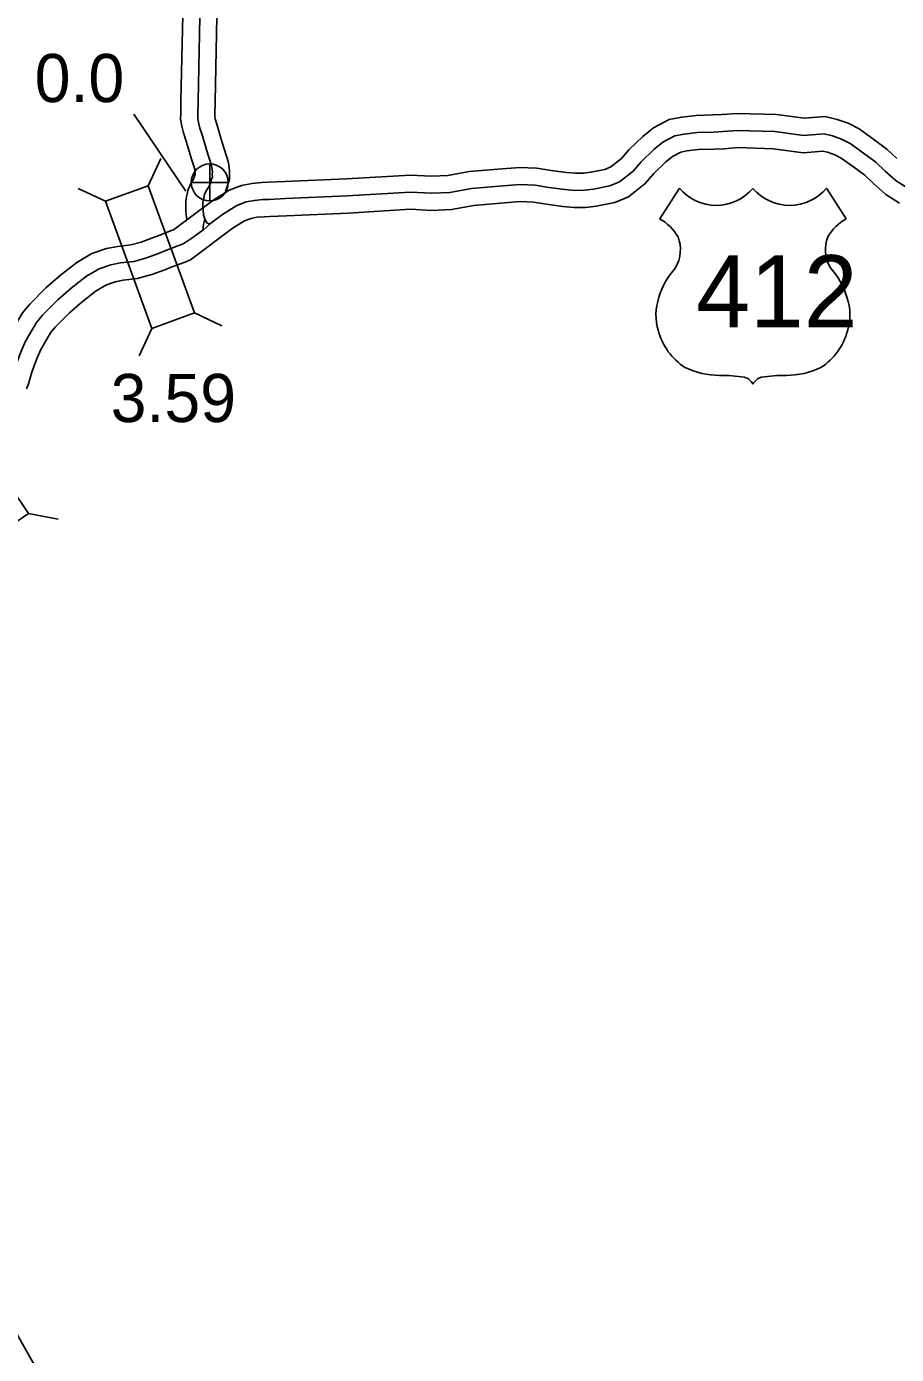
# Model space of a CAD drawing. Extents: x 31699 to 244310, y -8841 to 11474.
# Drawn here: x 137007 to 137515, y -2239 to -1462 of the extents above; entities that cross this region are included whole.
import ezdxf

# ---------------------------------------------------------------- set-up
doc = ezdxf.new("R2010")
doc.units = 0
for name, color, linetype in [('B_Logo', 7, 'Continuous'), ('Level 21', 7, 'Continuous'), ('Level 48', 7, 'Continuous'), ('Level 55', 7, 'Continuous'), ('R_XS_EARTHWORK_STAGE1', 7, 'Continuous'), ('S_AREA_CALC', 7, 'Continuous'), ('S_WALL', 7, 'Continuous'), ('S_WALL_ANNOT', 7, 'Continuous')]:
    doc.layers.add(name, color=color, linetype=linetype)

msp = doc.modelspace()

# ---------------------------------------------------------------- linework, layer by layer
for p, q in [((137388.7, -1556.88), (137377.17, -1574.73)), ((137474.5, -1556.88), (137486.04, -1574.73))]:
    msp.add_line(p, q)
for centre, radius, start, end in [((137410.19, -1538.8), 28.08, 220.07504, 319.67012), ((137453.01, -1538.8), 28.08, 220.32988, 319.92496), ((137362.09, -1600.63), 29.98, 30.7809, 59.98827), ((137501.11, -1600.63), 29.98, 120.01173, 149.2191), ((137368.68, -1592.72), 20.55, 328.81046, 21.21077), ((137494.52, -1592.72), 20.55, 158.78923, 211.18954), ((137422.43, -1634.85), 47.94, 138.95648, 162.69135), ((137440.78, -1634.85), 47.94, 17.30865, 41.04352), ((137406.6, -1630.92), 31.68, 160.95764, 197.38186), ((137456.6, -1630.92), 31.68, 342.61814, 19.04236), ((137411.76, -1630.83), 36.66, 195.10743, 237.13119), ((137451.45, -1630.83), 36.66, 302.86881, 344.89257), ((137412.44, -1619.29), 47.07, 244.07708, 269.57785), ((137450.76, -1619.29), 47.07, 270.42215, 295.92292), ((137413.53, -1752.56), 86.22, 81.19416, 90.95387), ((137424.31, -1675.26), 8.26, 28.03422, 72.98637), ((137438.89, -1675.26), 8.26, 107.01363, 151.96578), ((137449.68, -1752.56), 86.22, 89.04613, 98.80584)]:
    msp.add_arc(centre, radius, start, end)
at = {"layer": 'B_Logo'}
for points in [[(137113.95, -1577.94), (137112.41, -1577.14), (137111.21, -1575.01), (137110.46, -1572.41), (137110.25, -1569.54), (137110.11, -1567.61), (137110.1, -1565.67), (137110.23, -1564.54), (137110.75, -1562.67), (137111.14, -1560.6), (137112.13, -1558.46), (137113.58, -1556.05), (137114.57, -1553.64), (137115.16, -1551.64), (137115.69, -1550.1), (137115.68, -1548.63), (137115.74, -1547.29), (137115.4, -1544.83), (137115.13, -1543.56), (137114.45, -1541.03), (137113.1, -1536.89), (137111.14, -1530.36), (137109.92, -1526.29), (137108.44, -1521.69), (137107.56, -1518.43), (137107.15, -1515.82), (137107.21, -1513.62), (137107.37, -1505.88), (137108.57, -1446.93)], [(137522.65, -1557.15), (137515.31, -1552.51), (137508.83, -1546.79), (137503.42, -1541.61), (137496.28, -1536.37), (137488.47, -1530.66), (137483.33, -1528.08), (137478, -1526.16), (137473.14, -1524.98), (137461.23, -1526.03), (137444.46, -1523.77), (137422.63, -1523.12), (137414.18, -1523.76), (137408.66, -1523.98), (137399.08, -1524.29), (137391.5, -1525.19), (137386.05, -1526.21), (137379.01, -1529.91), (137373.91, -1534.07), (137366.35, -1541.38), (137361.66, -1546.8), (137353.7, -1553.11), (137347.92, -1555.54), (137338.48, -1557.45), (137333.16, -1558.07), (137327.57, -1558.09), (137321.65, -1557.58), (137312.33, -1556.35), (137304.34, -1555.12), (137295.42, -1554.69), (137283.25, -1555.61), (137267.15, -1557.01), (137254.39, -1559.4), (137243.75, -1559.84), (137231.43, -1559.16), (137194.52, -1561.38), (137158.53, -1562.94), (137148.95, -1563.38), (137145.29, -1563.52), (137140.23, -1563.95), (137135.51, -1564.9), (137130, -1566.99), (137121.57, -1572.23), (137113.95, -1577.94)], [(137110.04, -1581.63), (137110.56, -1578.09), (137111.21, -1575.01)], [(137110.04, -1581.35), (137103.74, -1585.98), (137101.88, -1587.26), (137098.17, -1589.54), (137095.51, -1590.62), (137088, -1593.52), (137084.28, -1595.01), (137077.24, -1597.57), (137069.93, -1599.61), (137062.02, -1600.51), (137056.3, -1601.6), (137049.53, -1603.9), (137042.23, -1608.33), (137033.21, -1615.25), (137025.32, -1622.15), (137016.51, -1631.13), (137012.94, -1635.35), (137006.47, -1646.33), (137003.64, -1653.02), (137000.68, -1661.04), (136998.65, -1667.85), (136997.66, -1670.8)], [(137114.22, -1577.94), (137110.31, -1581.35)]]:
    msp.add_lwpolyline(points, dxfattribs=at)
at = {"layer": 'Level 21'}
for p, q in [((137114.18, -1564.29), (137114.18, -1542.62)), ((137103.35, -1553.46), (137125.02, -1553.46))]:
    msp.add_line(p, q, dxfattribs=at)
msp.add_circle((137114.18, -1553.46), 10.83, dxfattribs=at)
at = {"layer": 'Level 48'}
msp.add_lwpolyline([(136471.3, -2616.26), (136858.53, -1973.95), (137221.3, -2616.26)], close=True, dxfattribs=at)
at = {"layer": 'Level 55'}
for points in [[(137100.79, -1574.95), (137100.57, -1574.18), (137100.28, -1570.28), (137100.11, -1568), (137100.1, -1565.13), (137100.38, -1562.62), (137101.01, -1560.39), (137101.54, -1557.53), (137103.28, -1553.76), (137104.62, -1551.54), (137105.12, -1550.32), (137105.63, -1548.61), (137105.68, -1548.46), (137105.71, -1547.76), (137105.54, -1546.57), (137105.4, -1545.9), (137104.86, -1543.87), (137103.56, -1539.88), (137101.56, -1533.23), (137100.37, -1529.26), (137098.85, -1524.53), (137097.77, -1520.51), (137097.13, -1516.48), (137097.21, -1513.39), (137097.37, -1505.67), (137098.56, -1447.33)], [(137123.29, -1558.74), (137124.02, -1556.96), (137124.69, -1554.66), (137125.69, -1551.74), (137125.68, -1548.83), (137125.77, -1546.83), (137125.25, -1543.09), (137124.85, -1541.22), (137124.04, -1538.18), (137122.64, -1533.9), (137120.72, -1527.49), (137119.47, -1523.32), (137118.03, -1518.86), (137117.36, -1516.34), (137117.17, -1515.17), (137117.2, -1513.86), (137117.37, -1506.09), (137118.58, -1446.53)]]:
    msp.add_lwpolyline(points, dxfattribs=at)
at = {"layer": 'R_XS_EARTHWORK_STAGE1'}
for p, q in [((137078.09, -1555.39), (137085.52, -1539.44)), ((137053.29, -1564.43), (137037.33, -1557)), ((137105.21, -1629.81), (137121.16, -1637.24)), ((137080.4, -1638.85), (137072.97, -1654.8)), ((137008.25, -1747.09), (137025.53, -1750.45))]:
    msp.add_line(p, q, dxfattribs=at)
for points in [[(137105.21, -1629.81), (137078.09, -1555.39), (137053.29, -1564.43), (137080.4, -1638.85)], [(136942.09, -1696.19), (136986.37, -1761.85), (137008.25, -1747.09), (136963.97, -1681.43)]]:
    msp.add_lwpolyline(points, close=True, dxfattribs=at)
at = {"layer": 'S_AREA_CALC'}
for points in [[(137515.6, -1539.43), (137509.86, -1533.93), (137502.19, -1528.3), (137493.7, -1522.1), (137487.28, -1518.87), (137480.88, -1516.57), (137473.9, -1514.88), (137461.47, -1515.97), (137445.27, -1513.79), (137422.4, -1513.11), (137413.6, -1513.77), (137408.3, -1513.99), (137398.33, -1514.31), (137389.99, -1515.3), (137382.72, -1516.66), (137373.47, -1521.53), (137367.26, -1526.59), (137359.08, -1534.5), (137354.71, -1539.55), (137348.56, -1544.42), (137344.97, -1545.93), (137336.91, -1547.56), (137332.56, -1548.07), (137327.98, -1548.09), (137322.73, -1547.64), (137313.75, -1546.46), (137305.35, -1545.16), (137295.28, -1544.67), (137282.44, -1545.64), (137265.8, -1547.09), (137253.25, -1549.44), (137243.81, -1549.83), (137231.41, -1549.14), (137194, -1551.4), (137158.08, -1552.95), (137148.51, -1553.39), (137144.67, -1553.54), (137138.82, -1554.03), (137132.73, -1555.26), (137125.54, -1557.99), (137115.93, -1563.97), (137092.99, -1581.13)], [(137517.29, -1565.59), (137509.29, -1560.53), (137502.06, -1554.16), (137496.98, -1549.28), (137490.37, -1544.43), (137483.23, -1539.22), (137479.38, -1537.28), (137475.12, -1535.75), (137472.38, -1535.09), (137461, -1536.09), (137443.64, -1533.75), (137422.86, -1533.13), (137414.76, -1533.74), (137409.02, -1533.97), (137399.83, -1534.27), (137393.01, -1535.08), (137389.37, -1535.76), (137384.55, -1538.3), (137380.55, -1541.55), (137373.63, -1548.26), (137368.6, -1554.06), (137358.84, -1561.8), (137350.88, -1565.14), (137340.06, -1567.33), (137333.77, -1568.07), (137327.16, -1568.1), (137320.57, -1567.53), (137310.91, -1566.25), (137303.33, -1565.08), (137295.56, -1564.71), (137284.06, -1565.58), (137268.51, -1566.93), (137255.52, -1569.36), (137243.68, -1569.86), (137231.46, -1569.18), (137195.03, -1571.37), (137158.97, -1572.93), (137149.38, -1573.37), (137145.91, -1573.51), (137141.64, -1573.86), (137138.3, -1574.54), (137134.46, -1576), (137127.22, -1580.5), (137102.91, -1598.69)], [(137092.99, -1581.13), (137091.82, -1581.6), (137084.35, -1584.49), (137080.72, -1585.94), (137074.19, -1588.32), (137068.02, -1590.04), (137060.51, -1590.89), (137053.75, -1592.18), (137045.27, -1595.06), (137036.57, -1600.34), (137026.87, -1607.78), (137018.45, -1615.16), (137009.12, -1624.67), (137004.76, -1629.82), (136997.52, -1642.1), (136994.33, -1649.61), (136991.18, -1658.15), (136989.11, -1665.11), (136988.18, -1667.9)], [(137102.91, -1598.69), (137099.19, -1600.2), (137091.66, -1603.11), (137087.85, -1604.63), (137080.3, -1607.38), (137071.85, -1609.73), (137063.52, -1610.68), (137058.86, -1611.57), (137053.78, -1613.29), (137047.88, -1616.87), (137039.55, -1623.26), (137032.2, -1629.7), (137023.91, -1638.15), (137021.12, -1641.44), (137015.42, -1651.11), (137012.94, -1656.97), (137010.17, -1664.47), (137008.18, -1671.15), (137007.14, -1674.25)]]:
    msp.add_lwpolyline(points, dxfattribs=at)
at = {"layer": 'S_WALL_ANNOT'}
msp.add_line((137100.22, -1558.66), (137069.84, -1513.45), dxfattribs=at)

# ---------------------------------------------------------------- texts
msp.add_text('412', height=42.24).set_placement((137398.47, -1638.27))
at = {"layer": 'S_WALL'}
msp.add_text('3.59', height=28.16, dxfattribs=at).set_placement((137056.25, -1693.59))
at = {"layer": 'S_WALL_ANNOT'}
msp.add_text('0.0', height=28.16, dxfattribs=at).set_placement((137011.86, -1506.49))

doc.saveas('drawing.dxf')
